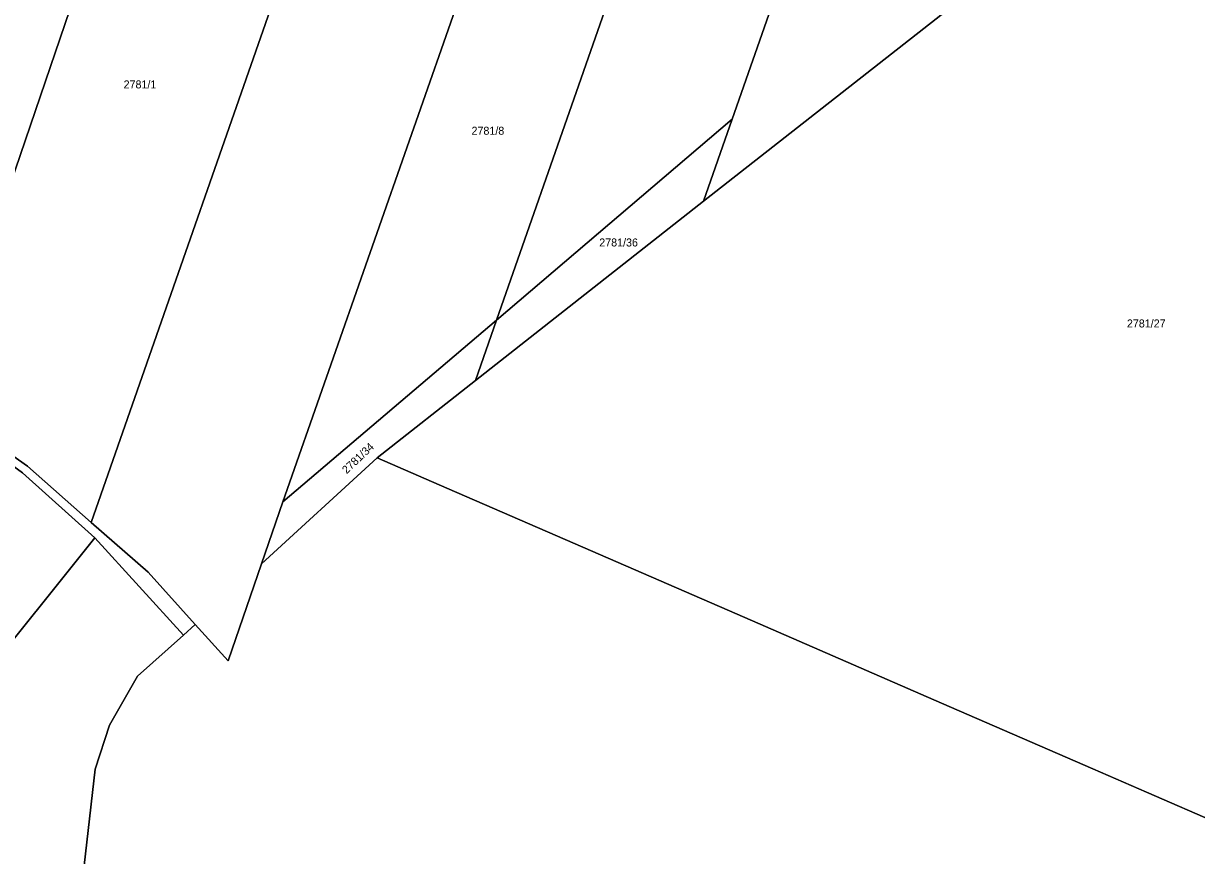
# Model space of a CAD drawing. Extents: x -596024 to -594475, y -1163820 to -1161957.
# Drawn here: x -595298.2 to -595048.9, y -1162391.4 to -1162214.7 of the extents above; entities that cross this region are included whole.
import ezdxf

# ---------------------------------------------------------------- set-up
doc = ezdxf.new("R2010")
doc.units = 0
for name, color, linetype in [('Level 1', 7, 'Continuous'), ('Level 4', 7, 'Continuous'), ('Level 60', 7, 'Continuous')]:
    doc.layers.add(name, color=color, linetype=linetype)

msp = doc.modelspace()

# ---------------------------------------------------------------- linework, layer by layer
at = {"layer": 'Level 1'}
for points in [[(-595092.49, -1162077.7), (-595147.56, -1162235)], [(-595197.65, -1162277.66), (-595160.66, -1162171.96)], [(-595236.94, -1162186.63), (-595283.75, -1162320.63)], [(-595282.98, -1162196.08), (-595316.76, -1162295.01)], [(-595205.94, -1162210.31), (-595243.01, -1162316.29)], [(-595153.63, -1162252.41), (-595099, -1162209.49)], [(-595197.65, -1162277.66), (-595147.56, -1162235)], [(-595147.56, -1162235), (-595153.63, -1162252.41)], [(-595202.13, -1162290.51), (-595153.63, -1162252.41)], [(-595243.01, -1162316.29), (-595197.65, -1162277.66)], [(-595202.13, -1162290.51), (-595197.65, -1162277.66)], [(-595339.52, -1162284.22), (-595311.94, -1162300.25), (-595298.33, -1162310.09), (-595283.02, -1162323.93)], [(-595223.01, -1162306.92), (-595202.13, -1162290.51)], [(-595283.75, -1162320.63), (-595297.27, -1162308.67), (-595316.76, -1162295.01)], [(-595223.01, -1162306.92), (-595247.55, -1162329.41)], [(-594996.96, -1162405.12), (-595059.52, -1162377.94), (-595070.96, -1162372.97), (-595103.12, -1162359), (-595144.9, -1162340.85), (-595179.27, -1162325.92), (-595209.84, -1162312.64), (-595223.01, -1162306.92)], [(-595243.01, -1162316.29), (-595247.55, -1162329.41)], [(-595261.65, -1162342.31), (-595271.68, -1162331.19), (-595283.75, -1162320.63)], [(-595283.02, -1162323.93), (-595357.49, -1162416.87), (-595396.1, -1162467.66)], [(-595283.02, -1162323.93), (-595264.18, -1162344.58)], [(-595261.65, -1162342.31), (-595254.69, -1162350.01), (-595247.55, -1162329.41)], [(-595261.65, -1162342.31), (-595264.18, -1162344.58)], [(-595264.18, -1162344.58), (-595273.94, -1162353.32), (-595279.84, -1162363.71), (-595282.94, -1162373.04), (-595286.47, -1162404.03), (-595288.46, -1162410.45)]]:
    msp.add_lwpolyline(points, dxfattribs=at)
at = {"layer": 'Level 60'}
for points in [[(-595092.49, -1162077.7), (-595088.91, -1162075.39), (-595071.01, -1162073.26), (-595053.99, -1162080.66), (-595099, -1162209.49), (-595153.63, -1162252.41), (-595147.56, -1162235)], [(-595197.36, -1162075.72), (-595162.82, -1162087.02), (-595205.94, -1162210.31), (-595243.01, -1162316.29), (-595247.55, -1162329.41), (-595254.69, -1162350.01), (-595261.65, -1162342.31), (-595271.68, -1162331.19), (-595283.75, -1162320.63), (-595236.94, -1162186.63), (-595198.1, -1162075.47)], [(-595133.07, -1162093.11), (-595128.82, -1162093.69), (-595124.78, -1162093.84), (-595117.78, -1162094.12), (-595092.49, -1162077.7), (-595147.56, -1162235), (-595197.65, -1162277.66), (-595160.66, -1162171.96)], [(-595283.75, -1162320.63), (-595297.27, -1162308.67), (-595316.76, -1162295.01), (-595282.98, -1162196.08), (-595282.82, -1162195.56), (-595275.34, -1162173.56), (-595236.94, -1162186.63)], [(-595197.65, -1162277.66), (-595243.01, -1162316.29), (-595205.94, -1162210.31), (-595172.71, -1162182.16), (-595160.66, -1162171.96)], [(-595341.8, -1162190.17), (-595353.12, -1162186.95), (-595350.31, -1162176.47), (-595282.98, -1162196.08), (-595316.76, -1162295.01), (-595349.09, -1162276.45), (-595374, -1162262.8), (-595372.41, -1162256.53), (-595355.74, -1162261.1), (-595354.35, -1162256.23), (-595351.24, -1162254), (-595331.37, -1162259.42), (-595328.22, -1162248.41), (-595323.28, -1162249.7), (-595314.64, -1162218.5), (-595319.47, -1162217.13), (-595315.78, -1162204.23), (-595337.5, -1162198.13), (-595338.22, -1162196.92), (-595336.74, -1162191.51)], [(-594995.35, -1162400.36), (-594996.96, -1162405.12), (-595059.52, -1162377.94), (-595070.96, -1162372.97), (-595103.12, -1162359), (-595144.9, -1162340.85), (-595179.27, -1162325.92), (-595209.84, -1162312.64), (-595223.01, -1162306.92), (-595202.13, -1162290.51), (-595153.63, -1162252.41), (-595099, -1162209.49), (-595063.61, -1162181.68), (-595043.64, -1162188.74), (-595010.66, -1162200.4), (-595002.31, -1162203.35), (-595014.61, -1162238.14), (-594977.25, -1162251.35), (-594987.53, -1162275.68), (-594958, -1162288.15), (-594958.93, -1162290.91), (-594971.51, -1162330.56), (-594979.52, -1162353.85), (-594987.48, -1162377.12)], [(-595202.13, -1162290.51), (-595197.65, -1162277.66), (-595147.56, -1162235), (-595153.63, -1162252.41)], [(-595349.09, -1162276.45), (-595316.76, -1162295.01), (-595297.27, -1162308.67), (-595283.75, -1162320.63), (-595271.68, -1162331.19), (-595261.65, -1162342.31), (-595264.18, -1162344.58), (-595283.02, -1162323.93), (-595298.33, -1162310.09), (-595311.94, -1162300.25), (-595339.52, -1162284.22), (-595389, -1162258.06), (-595387.85, -1162255.17), (-595376.03, -1162261.69), (-595374, -1162262.8)], [(-595197.65, -1162277.66), (-595202.13, -1162290.51), (-595223.01, -1162306.92), (-595247.55, -1162329.41), (-595243.01, -1162316.29)], [(-595396.1, -1162467.66), (-595431.17, -1162438.42), (-595443.44, -1162529.94), (-595451.11, -1162540.03), (-595447.44, -1162512.58), (-595445, -1162470.8), (-595445.67, -1162428.69), (-595444.74, -1162417.74), (-595411.92, -1162374.38), (-595394.23, -1162352.49), (-595364.07, -1162314.87), (-595339.52, -1162284.22), (-595311.94, -1162300.25), (-595298.33, -1162310.09), (-595283.02, -1162323.93), (-595357.49, -1162416.87)], [(-595288.46, -1162410.45), (-595326.01, -1162443.39), (-595321.72, -1162447.34), (-595387.99, -1162512.36), (-595455.6, -1162573.64), (-595458.26, -1162576.05), (-595454.52, -1162544.53), (-595451.11, -1162540.03), (-595443.44, -1162529.94), (-595396.1, -1162467.66), (-595357.49, -1162416.87), (-595283.02, -1162323.93), (-595264.18, -1162344.58), (-595273.94, -1162353.32), (-595279.84, -1162363.71), (-595282.94, -1162373.04), (-595286.47, -1162404.03)]]:
    msp.add_lwpolyline(points, close=True, dxfattribs=at)
msp.add_lwpolyline([(-595286.47, -1162404.03), (-595282.94, -1162373.04), (-595279.84, -1162363.71), (-595273.94, -1162353.32), (-595264.18, -1162344.58), (-595261.65, -1162342.31), (-595254.69, -1162350.01), (-595247.55, -1162329.41), (-595223.01, -1162306.92), (-595209.84, -1162312.64), (-595179.27, -1162325.92), (-595144.9, -1162340.85), (-595103.12, -1162359), (-595070.96, -1162372.97), (-595059.52, -1162377.94), (-594996.96, -1162405.12)], dxfattribs=at)

# ---------------------------------------------------------------- texts
at = {"layer": 'Level 4'}
for s, p in [('2781/1', (-595276.87, -1162228.45)), ('2781/8', (-595202.95, -1162238.29)), ('2781/36', (-595175.81, -1162262.02)), ('2781/27', (-595063.7, -1162279.22))]:
    msp.add_text(s, height=1.7, dxfattribs=at).set_placement(p)
msp.add_text('2781/34', height=1.7, rotation=43.3205, dxfattribs=at).set_placement((-595229.49, -1162310.42))

doc.saveas('drawing.dxf')
